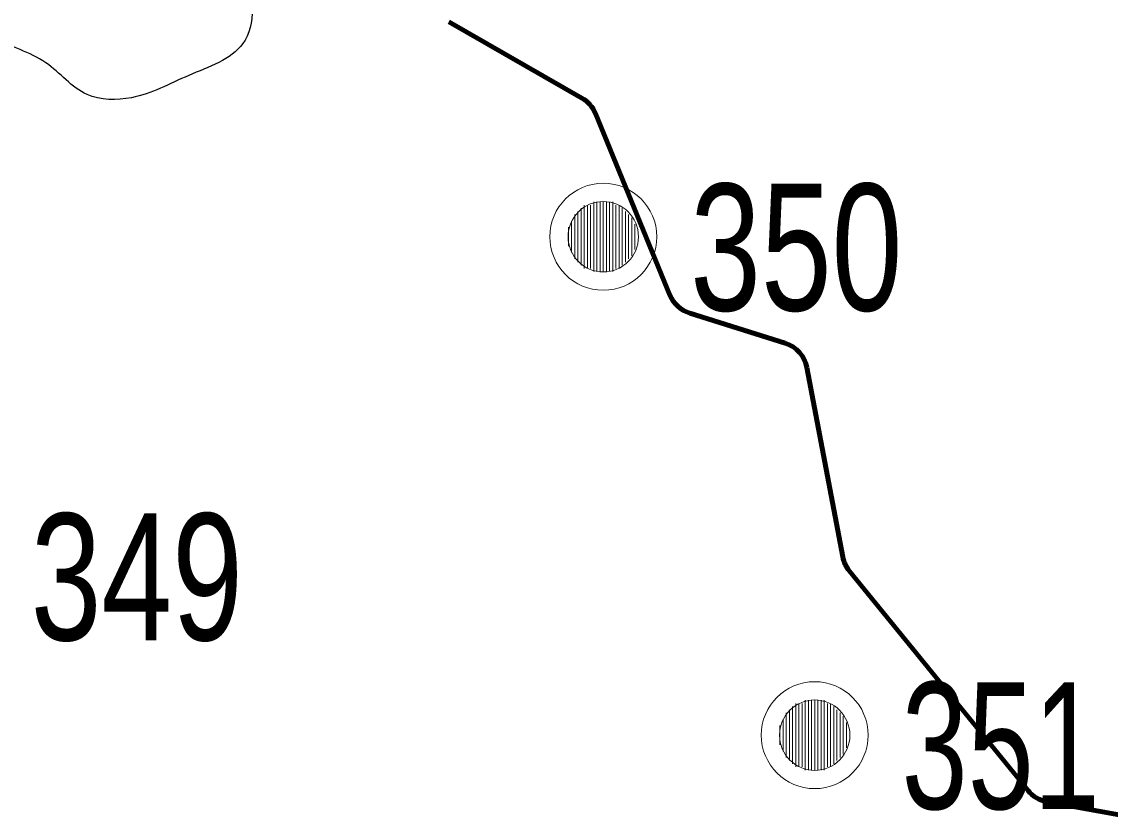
# Model space of a CAD drawing. Extents: x 553962 to 842807, y 8883888 to 9032388.
# Drawn here: x 712249 to 715683, y 8951421 to 8953927 of the extents above; entities that cross this region are included whole.
import ezdxf

# ---------------------------------------------------------------- set-up
doc = ezdxf.new("R2010")
doc.units = 0
doc.header["$LTSCALE"] = 160
for name, color, linetype, lineweight in [('21', 7, 'Continuous', 25), ('32', 7, 'Continuous', 13), ('33', 7, 'Continuous', 13), ('7', 7, 'Continuous', 90)]:
    doc.layers.add(name, color=color, linetype=linetype, lineweight=lineweight)

msp = doc.modelspace()

# ---------------------------------------------------------------- linework, layer by layer
at = {"layer": '21'}
msp.add_spline([(713059.3, 8954187.3), (712976.6, 8954138.8), (712976.6, 8953968.3), (712946.6, 8953858), (712776.2, 8953757.7), (712595.7, 8953687.5), (712455.4, 8953697.6), (712325.1, 8953797.8), (712164.7, 8953878.1), (712034.4, 8954008.5), (711995.3, 8954040.5), (711915.1, 8954000.4), (711738.7, 8953972.3), (711610.4, 8953928.2), (711538.3, 8953844), (711486.1, 8953735.7), (711458.1, 8953627.4), (711474.1, 8953478.9), (711526.2, 8953358.6), (711538.3, 8953282.4), (711546.3, 8953242.3), (711522.2, 8953206.2), (711466.1, 8953154), (711410, 8953138), (711325.8, 8953162.1), (711249.6, 8953162.1), (711181.4, 8953109.9), (711073.2, 8953069.8), (711001, 8953113.9), (710952.9, 8953154), (710928.8, 8953105.9), (710888.7, 8953033.7), (710780.5, 8952961.5), (710704.3, 8952909.3), (710668.2, 8952841.1), (710680.2, 8952813.1), (710764.5, 8952700.7)], degree=3, dxfattribs=at)
at = {"layer": '33'}
for p, q in [((714024, 8953349), (714024, 8953149)), ((714034, 8953349), (714034, 8953149)), ((714044, 8953349), (714044, 8953149)), ((714054, 8953359), (714054, 8953139)), ((714064, 8953359), (714064, 8953139)), ((714074, 8953359), (714074, 8953139)), ((714084, 8953359), (714084, 8953139)), ((714094, 8953359), (714094, 8953139)), ((714104, 8953359), (714104, 8953139)), ((714114, 8953359), (714114, 8953139)), ((714124, 8953349), (714124, 8953149)), ((714134, 8953349), (714134, 8953149)), ((713994, 8953319), (713994, 8953179)), ((714004, 8953329), (714004, 8953169)), ((714014, 8953339), (714014, 8953159)), ((714144, 8953339), (714144, 8953159)), ((714154, 8953329), (714154, 8953169)), ((714164, 8953319), (714164, 8953179)), ((713974, 8953279), (713974, 8953219)), ((713984, 8953299), (713984, 8953199)), ((714174, 8953309), (714174, 8953189)), ((714184, 8953289), (714184, 8953209)), ((714681, 8951767), (714681, 8951587)), ((714691, 8951777), (714691, 8951577)), ((714701, 8951777), (714701, 8951577)), ((714711, 8951777), (714711, 8951577)), ((714721, 8951787), (714721, 8951567)), ((714731, 8951787), (714731, 8951567)), ((714741, 8951787), (714741, 8951567)), ((714751, 8951787), (714751, 8951567)), ((714761, 8951787), (714761, 8951567)), ((714771, 8951787), (714771, 8951567)), ((714781, 8951787), (714781, 8951567)), ((714791, 8951777), (714791, 8951577)), ((714801, 8951777), (714801, 8951577)), ((714811, 8951767), (714811, 8951587)), ((714661, 8951747), (714661, 8951607)), ((714671, 8951757), (714671, 8951597)), ((714821, 8951757), (714821, 8951597)), ((714831, 8951747), (714831, 8951607)), ((714841, 8951737), (714841, 8951617)), ((714641, 8951707), (714641, 8951647)), ((714651, 8951727), (714651, 8951627)), ((714851, 8951717), (714851, 8951637))]:
    msp.add_line(p, q, dxfattribs=at)
for centre, radius in [((714084, 8953249), 168.7), ((714084, 8953249), 111), ((714751, 8951677), 168.7), ((714751, 8951677), 111)]:
    msp.add_circle(centre, radius, dxfattribs=at)
at = {"layer": '7'}
for p, q in [((713597.1, 8953927), (714016.4, 8953686.6)), ((714059.1, 8953637.8), (714294.4, 8953065.2)), ((714356.9, 8953007.8), (714658, 8952913.2)), ((714726.3, 8952836.4), (714839.6, 8952239.2)), ((714860.2, 8952194.7), (715424, 8951502.1)), ((715483.8, 8951466.8), (715734.9, 8951421.3))]:
    msp.add_line(p, q, dxfattribs=at)
for centre, start, end in [((713966.6, 8953599.8), 22.332, 60.1644), ((714386.9, 8953103.2), 202.332, 252.5543), ((714628, 8952817.8), 10.7395, 72.5543), ((714937.8, 8952257.8), 190.7395, 219.1461), ((715501.6, 8951565.2), 219.1461, 259.7299)]:
    msp.add_arc(centre, 100, start, end, dxfattribs=at)

# ---------------------------------------------------------------- texts
at = {"layer": '32', "width": 0.75}
msp.add_text('349', height=400, dxfattribs=at).set_placement((712277.8, 8951976.3))
at = {"layer": '33'}
for s, width, p in [('350', 0.75, (714358.2, 8953016.1)), ('351', 0.7, (715025.2, 8951444.1))]:
    msp.add_text(s, height=400, dxfattribs=dict(at, width=width)).set_placement(p)

doc.saveas('drawing.dxf')
